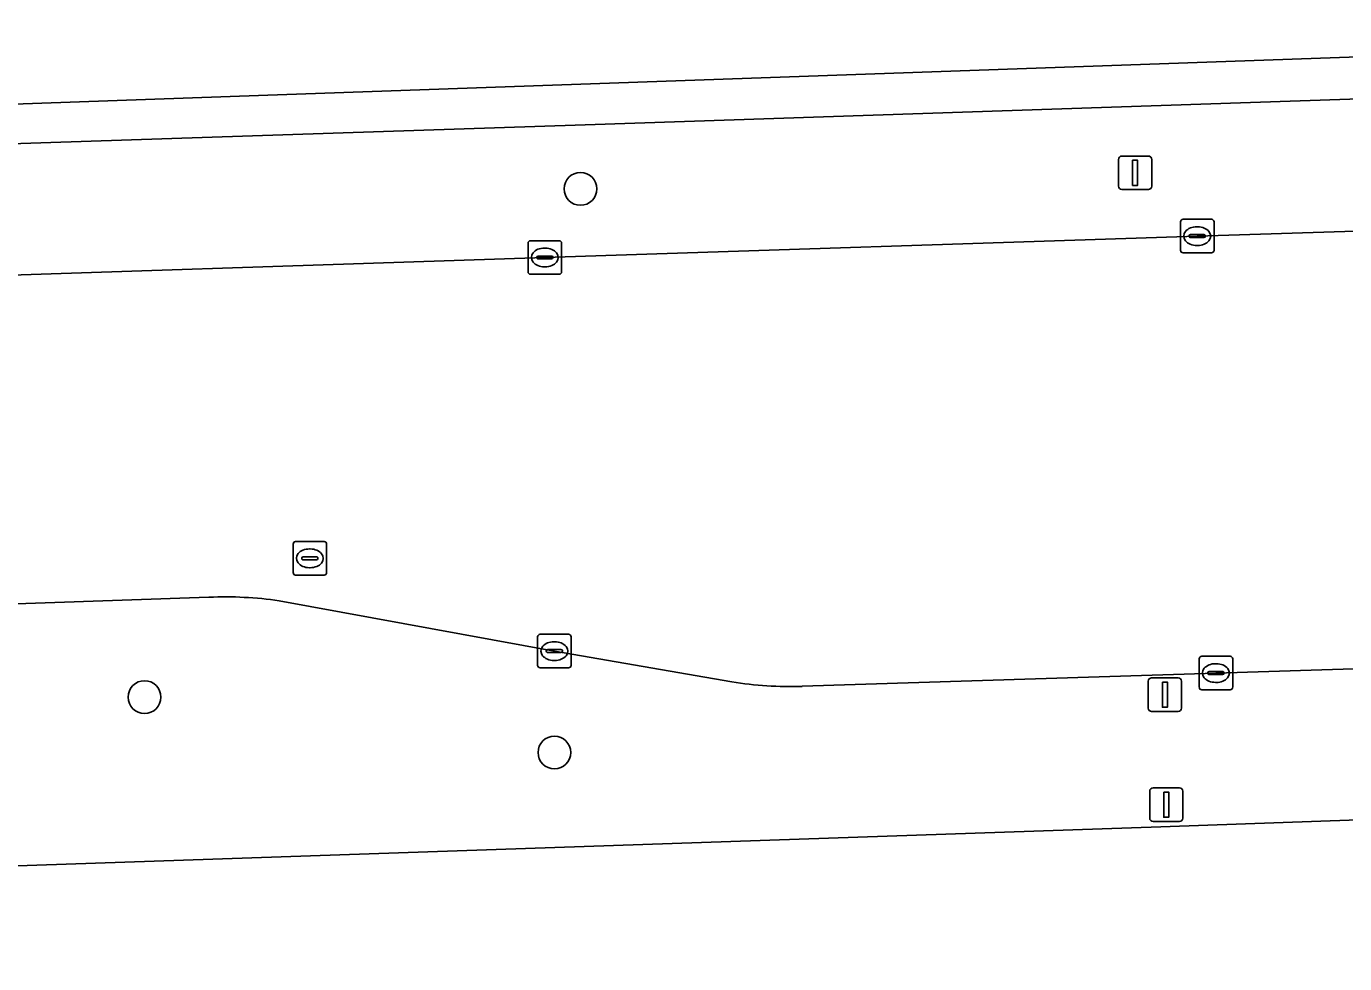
# Model space of a CAD drawing. Extents: x 161084 to 161928, y 385354 to 386522.
# Drawn here: x 161257.74 to 161297.1, y 386474.54 to 386502.51 of the extents above; entities that cross this region are included whole.
import ezdxf

# ---------------------------------------------------------------- set-up
doc = ezdxf.new("R2010")
doc.units = 0
for name, color, linetype in [('IMGEO_Berm_groen', 7, 'Continuous'), ('IMGEO_Boom', 7, 'Continuous'), ('IMGEO_Kolk', 7, 'Continuous'), ('IMGEO_Lichtmast', 7, 'Continuous'), ('IMGEO_OVBaan_gesloten', 7, 'Continuous'), ('IMGEO_Rijbaan_regionaal_gesloten', 7, 'Continuous'), ('IMGEO_Rioolput', 7, 'Continuous')]:
    doc.layers.add(name, color=color, linetype=linetype)

msp = doc.modelspace()

# ---------------------------------------------------------------- linework, layer by layer
at = {"layer": 'IMGEO_Berm_groen'}
for points in [[(161323.335, 386501.197), (161304.38, 386500.578), (161274.424, 386499.569), (161250.637, 386498.787), (161228.396, 386498.02), (161199.002, 386497.019), (161172.577, 386496.102), (161131.624, 386494.675), (161093.846, 386493.312)], [(161209.823, 386493.334), (161211.808, 386493.606), (161212.59, 386493.671), (161213.811, 386493.715), (161233.3, 386494.333), (161252.757, 386494.935), (161273.225, 386495.613), (161292.705, 386496.251), (161313.174, 386496.899), (161323.522, 386497.238)], [(161263.196, 386485.475), (161252.834, 386485.118), (161233.359, 386484.499), (161217.125, 386483.988), (161213.896, 386483.977), (161193.412, 386483.897), (161192.941, 386483.923)], [(161278.804, 386482.95), (161273.509, 386483.867), (161265.294, 386485.368)], [(161324.07, 386484.196), (161315.729, 386483.916), (161293.263, 386483.211), (161280.912, 386482.815)], [(161173.719, 386474.54), (161211.751, 386475.863), (161251.627, 386477.255), (161291.616, 386478.624), (161324.224, 386479.78)]]:
    msp.add_lwpolyline(points, dxfattribs=at)
for centre, radius, start, end in [((161263.681, 386474.359), 11.126, 81.6633, 92.4975), ((161280.543, 386493.586), 10.778, 260.712, 271.9594)]:
    msp.add_arc(centre, radius, start, end, dxfattribs=at)
at = {"layer": 'IMGEO_Boom'}
for centre in [(161274.287, 386497.659), (161261.272, 386482.494), (161273.51, 386480.839)]:
    msp.add_circle(centre, 0.489, dxfattribs=at)
at = {"layer": 'IMGEO_Kolk'}
for p, q in [((161292.279, 386496.751), (161293.131, 386496.751)), ((161292.204, 386495.825), (161292.204, 386496.677)), ((161292.692, 386496.531), (161292.717, 386496.531)), ((161293.205, 386496.677), (161293.205, 386495.825)), ((161272.724, 386495.187), (161272.724, 386496.039)), ((161272.799, 386496.113), (161273.651, 386496.113)), ((161273.725, 386496.039), (161273.725, 386495.187)), ((161292.463, 386496.245), (161292.463, 386496.257)), ((161292.901, 386496.208), (161292.503, 386496.208)), ((161292.506, 386496.294), (161292.904, 386496.294)), ((161292.715, 386495.971), (161292.69, 386495.971)), ((161292.947, 386496.257), (161292.947, 386496.245)), ((161272.983, 386495.607), (161272.983, 386495.619)), ((161273.421, 386495.57), (161273.023, 386495.57)), ((161273.026, 386495.656), (161273.424, 386495.656)), ((161273.212, 386495.893), (161273.237, 386495.893)), ((161273.467, 386495.619), (161273.467, 386495.607)), ((161293.131, 386495.751), (161292.279, 386495.751)), ((161273.235, 386495.333), (161273.21, 386495.333)), ((161273.651, 386495.113), (161272.799, 386495.113)), ((161273.008, 386483.441), (161273.008, 386484.293)), ((161273.083, 386484.367), (161273.935, 386484.367)), ((161273.496, 386484.147), (161273.521, 386484.147)), ((161274.009, 386484.293), (161274.009, 386483.441)), ((161273.267, 386483.861), (161273.267, 386483.873)), ((161273.705, 386483.824), (161273.307, 386483.824)), ((161273.31, 386483.91), (161273.708, 386483.91)), ((161273.751, 386483.873), (161273.751, 386483.861)), ((161292.837, 386483.711), (161293.689, 386483.711)), ((161273.935, 386483.367), (161273.083, 386483.367)), ((161273.519, 386483.587), (161273.494, 386483.587)), ((161292.762, 386482.785), (161292.762, 386483.637)), ((161293.25, 386483.491), (161293.275, 386483.491)), ((161293.763, 386483.637), (161293.763, 386482.785)), ((161293.021, 386483.205), (161293.021, 386483.217)), ((161293.459, 386483.168), (161293.061, 386483.168)), ((161293.064, 386483.254), (161293.462, 386483.254)), ((161293.273, 386482.931), (161293.248, 386482.931)), ((161293.505, 386483.217), (161293.505, 386483.205)), ((161293.689, 386482.711), (161292.837, 386482.711))]:
    msp.add_line(p, q, dxfattribs=at)
for points in [[(161292.279, 386496.751), (161293.131, 386496.751)], [(161292.204, 386495.825), (161292.204, 386496.677)], [(161293.205, 386496.677), (161293.205, 386495.825)], [(161272.724, 386495.187), (161272.724, 386496.039)], [(161272.799, 386496.113), (161273.651, 386496.113)], [(161273.725, 386496.039), (161273.725, 386495.187)], [(161293.131, 386495.751), (161292.279, 386495.751)], [(161273.651, 386495.113), (161272.799, 386495.113)], [(161273.008, 386483.441), (161273.008, 386484.293)], [(161273.083, 386484.367), (161273.935, 386484.367)], [(161274.009, 386484.293), (161274.009, 386483.441)], [(161292.837, 386483.711), (161293.689, 386483.711)], [(161273.935, 386483.367), (161273.083, 386483.367)], [(161292.762, 386482.785), (161292.762, 386483.637)], [(161293.763, 386483.637), (161293.763, 386482.785)], [(161293.689, 386482.711), (161292.837, 386482.711)]]:
    msp.add_lwpolyline(points, dxfattribs=at)
for centre, radius, start, end in [((161292.281, 386496.675), 0.0765, 91.552, 178.448), ((161292.281, 386496.675), 0.0765, 91.552, 178.448), ((161293.129, 386496.675), 0.0765, 1.552, 88.448), ((161293.129, 386496.675), 0.0765, 1.552, 88.448), ((161272.801, 386496.037), 0.0765, 91.552, 178.448), ((161272.801, 386496.037), 0.0765, 91.552, 178.448), ((161273.649, 386496.037), 0.0765, 1.552, 88.448), ((161273.649, 386496.037), 0.0765, 1.552, 88.448), ((161292.503, 386496.254), 0.0403, 85.8775, 175.7526), ((161292.5, 386496.244), 0.0366, 178.938, 274.7102), ((161292.904, 386496.251), 0.043, 264.8664, 352.4533), ((161292.908, 386496.256), 0.0386, 1.7309, 96.639), ((161273.023, 386495.616), 0.0403, 85.8775, 175.7526), ((161273.02, 386495.606), 0.0366, 178.938, 274.7102), ((161273.424, 386495.613), 0.043, 264.8664, 352.4533), ((161273.428, 386495.618), 0.0386, 1.7309, 96.639), ((161292.281, 386495.827), 0.0765, 181.552, 268.448), ((161292.281, 386495.827), 0.0765, 181.552, 268.448), ((161293.129, 386495.827), 0.0765, 271.552, 358.448), ((161293.129, 386495.827), 0.0765, 271.552, 358.448), ((161272.801, 386495.189), 0.0765, 181.552, 268.448), ((161272.801, 386495.189), 0.0765, 181.552, 268.448), ((161273.649, 386495.189), 0.0765, 271.552, 358.448), ((161273.649, 386495.189), 0.0765, 271.552, 358.448), ((161273.085, 386484.291), 0.0765, 91.552, 178.448), ((161273.085, 386484.291), 0.0765, 91.552, 178.448), ((161273.933, 386484.291), 0.0765, 1.552, 88.448), ((161273.933, 386484.291), 0.0765, 1.552, 88.448), ((161273.307, 386483.87), 0.0403, 85.8775, 175.7526), ((161273.304, 386483.86), 0.0366, 178.938, 274.7102), ((161273.708, 386483.867), 0.043, 264.8664, 352.4533), ((161273.712, 386483.872), 0.0386, 1.7309, 96.639), ((161292.839, 386483.635), 0.0765, 91.552, 178.448), ((161292.839, 386483.635), 0.0765, 91.552, 178.448), ((161293.687, 386483.635), 0.0765, 1.552, 88.448), ((161293.687, 386483.635), 0.0765, 1.552, 88.448), ((161273.085, 386483.443), 0.0765, 181.552, 268.448), ((161273.085, 386483.443), 0.0765, 181.552, 268.448), ((161273.933, 386483.443), 0.0765, 271.552, 358.448), ((161273.933, 386483.443), 0.0765, 271.552, 358.448), ((161293.061, 386483.214), 0.0403, 85.8775, 175.7526), ((161293.058, 386483.204), 0.0366, 178.938, 274.7102), ((161293.462, 386483.211), 0.043, 264.8664, 352.4533), ((161293.466, 386483.216), 0.0386, 1.7309, 96.639), ((161292.839, 386482.787), 0.0765, 181.552, 268.448), ((161292.839, 386482.787), 0.0765, 181.552, 268.448), ((161293.687, 386482.787), 0.0765, 271.552, 358.448), ((161293.687, 386482.787), 0.0765, 271.552, 358.448)]:
    msp.add_arc(centre, radius, start, end, dxfattribs=at)
for centre, major_axis, ratio, start_param, end_param in [((161292.691, 386496.251), (-0.387, 0.002), 0.722429, 4.712389, 7.853982), ((161292.716, 386496.251), (-0.39, 0.002), 0.717154, 1.570796, 4.712389), ((161273.211, 386495.613), (-0.387, 0.002), 0.722429, 4.712389, 7.853982), ((161273.236, 386495.613), (-0.39, 0.002), 0.717154, 1.570796, 4.712389), ((161273.495, 386483.867), (-0.387, 0.002), 0.722429, 4.712389, 7.853982), ((161273.52, 386483.867), (-0.39, 0.002), 0.717154, 1.570796, 4.712389), ((161293.249, 386483.211), (-0.387, 0.002), 0.722429, 4.712389, 7.853982), ((161293.274, 386483.211), (-0.39, 0.002), 0.717154, 1.570796, 4.712389)]:
    msp.add_ellipse(centre, major_axis=major_axis, ratio=ratio, start_param=start_param, end_param=end_param, dxfattribs=at)
at = {"layer": 'IMGEO_Lichtmast'}
for p, q in [((161290.354, 386497.739), (161290.354, 386498.539)), ((161290.354, 386498.539), (161290.354, 386497.739)), ((161290.454, 386498.639), (161291.244, 386498.639)), ((161291.244, 386498.639), (161290.454, 386498.639)), ((161291.344, 386498.539), (161291.344, 386497.739)), ((161291.344, 386497.739), (161291.344, 386498.539)), ((161291.244, 386497.639), (161290.454, 386497.639)), ((161290.454, 386497.639), (161291.244, 386497.639)), ((161291.242, 386482.167), (161291.242, 386482.967)), ((161291.242, 386482.967), (161291.242, 386482.167)), ((161291.342, 386483.067), (161292.132, 386483.067)), ((161292.132, 386483.067), (161291.342, 386483.067)), ((161292.232, 386482.967), (161292.232, 386482.167)), ((161292.232, 386482.167), (161292.232, 386482.967)), ((161292.132, 386482.067), (161291.342, 386482.067)), ((161291.342, 386482.067), (161292.132, 386482.067)), ((161291.384, 386479.784), (161292.174, 386479.784)), ((161292.174, 386479.784), (161291.384, 386479.784)), ((161291.284, 386478.884), (161291.284, 386479.684)), ((161291.284, 386479.684), (161291.284, 386478.884)), ((161292.274, 386479.684), (161292.274, 386478.884)), ((161292.274, 386478.884), (161292.274, 386479.684)), ((161292.174, 386478.784), (161291.384, 386478.784)), ((161291.384, 386478.784), (161292.174, 386478.784))]:
    msp.add_line(p, q, dxfattribs=at)
for points in [[(161290.774, 386498.514), (161290.924, 386498.514), (161290.924, 386497.764), (161290.774, 386497.764), (161290.774, 386498.514)], [(161291.662, 386482.942), (161291.812, 386482.942), (161291.812, 386482.192), (161291.662, 386482.192), (161291.662, 386482.942)], [(161291.704, 386479.659), (161291.854, 386479.659), (161291.854, 386478.909), (161291.704, 386478.909), (161291.704, 386479.659)]]:
    msp.add_lwpolyline(points, dxfattribs=at)
for centre, start, end in [((161290.454, 386498.539), 90, 180), ((161290.454, 386498.539), 90, 180), ((161291.244, 386498.539), 0, 90), ((161291.244, 386498.539), 360, 90), ((161290.454, 386497.739), 180, 270), ((161290.454, 386497.739), 180, 270), ((161291.244, 386497.739), 270, 0), ((161291.244, 386497.739), 270, 0), ((161291.342, 386482.967), 90, 180), ((161291.342, 386482.967), 90, 180), ((161292.132, 386482.967), 0, 90), ((161292.132, 386482.967), 360, 90), ((161291.342, 386482.167), 180, 270), ((161291.342, 386482.167), 180, 270), ((161292.132, 386482.167), 270, 0), ((161292.132, 386482.167), 270, 0), ((161291.384, 386479.684), 90, 180), ((161291.384, 386479.684), 90, 180), ((161292.174, 386479.684), 0, 90), ((161292.174, 386479.684), 360, 90), ((161291.384, 386478.884), 180, 270), ((161291.384, 386478.884), 180, 270), ((161292.174, 386478.884), 270, 0), ((161292.174, 386478.884), 270, 0)]:
    msp.add_arc(centre, 0.1, start, end, dxfattribs=at)
at = {"layer": 'IMGEO_OVBaan_gesloten'}
msp.add_lwpolyline([(161357.241, 386483.818), (161349.466, 386482.654), (161348.066, 386482.443), (161333.408, 386480.392), (161332.174, 386480.209), (161328.092, 386479.889), (161324.224, 386479.78), (161291.616, 386478.624), (161251.627, 386477.255), (161211.751, 386475.863), (161173.719, 386474.54)], dxfattribs=at)
at = {"layer": 'IMGEO_Rijbaan_regionaal_gesloten'}
for points in [[(161323.284, 386502.509), (161264.673, 386500.448), (161197.468, 386498.064), (161083.554, 386494.25), (161084.415, 386492.975), (161093.846, 386493.312), (161131.624, 386494.675), (161172.577, 386496.102), (161199.002, 386497.019), (161228.396, 386498.02), (161250.637, 386498.787), (161274.424, 386499.569), (161304.38, 386500.578), (161323.335, 386501.197), (161323.284, 386502.509)], [(161280.912, 386482.815), (161293.263, 386483.211), (161315.729, 386483.916), (161324.07, 386484.196), (161323.522, 386497.238), (161313.174, 386496.899), (161292.705, 386496.251), (161273.225, 386495.613), (161252.757, 386494.935), (161233.3, 386494.333), (161213.811, 386493.715), (161212.59, 386493.671), (161211.808, 386493.606), (161209.823, 386493.334), (161209.045, 386493.191), (161200.323, 386490.86), (161188.267, 386488.284)], [(161192.941, 386483.923), (161193.412, 386483.897), (161213.896, 386483.977), (161217.125, 386483.988), (161233.359, 386484.499), (161252.834, 386485.118), (161263.196, 386485.475)], [(161265.294, 386485.368), (161273.509, 386483.867), (161278.804, 386482.95)]]:
    msp.add_lwpolyline(points, dxfattribs=at)
for centre, radius, start, end in [((161263.681, 386474.359), 11.126, 81.6633, 92.4975), ((161280.543, 386493.586), 10.778, 260.712, 271.9594)]:
    msp.add_arc(centre, radius, start, end, dxfattribs=at)
at = {"layer": 'IMGEO_Rioolput'}
for p, q in [((161265.708, 386486.209), (161265.708, 386487.061)), ((161265.783, 386487.135), (161266.635, 386487.135)), ((161266.196, 386486.915), (161266.221, 386486.915)), ((161266.709, 386487.061), (161266.709, 386486.209)), ((161265.967, 386486.629), (161265.967, 386486.641)), ((161266.405, 386486.592), (161266.007, 386486.592)), ((161266.01, 386486.678), (161266.408, 386486.678)), ((161266.451, 386486.641), (161266.451, 386486.629)), ((161266.635, 386486.135), (161265.783, 386486.135)), ((161266.219, 386486.355), (161266.194, 386486.355))]:
    msp.add_line(p, q, dxfattribs=at)
for points in [[(161265.708, 386486.209), (161265.708, 386487.061)], [(161265.783, 386487.135), (161266.635, 386487.135)], [(161266.709, 386487.061), (161266.709, 386486.209)], [(161266.635, 386486.135), (161265.783, 386486.135)]]:
    msp.add_lwpolyline(points, dxfattribs=at)
for centre, radius, start, end in [((161265.785, 386487.059), 0.0765, 91.552, 178.448), ((161265.785, 386487.059), 0.0765, 91.552, 178.448), ((161266.633, 386487.059), 0.0765, 1.552, 88.448), ((161266.633, 386487.059), 0.0765, 1.552, 88.448), ((161266.007, 386486.638), 0.0403, 85.8775, 175.7526), ((161266.004, 386486.628), 0.0366, 178.938, 274.7102), ((161266.408, 386486.635), 0.043, 264.8664, 352.4533), ((161266.412, 386486.64), 0.0386, 1.7309, 96.639), ((161265.785, 386486.211), 0.0765, 181.552, 268.448), ((161265.785, 386486.211), 0.0765, 181.552, 268.448), ((161266.633, 386486.211), 0.0765, 271.552, 358.448), ((161266.633, 386486.211), 0.0765, 271.552, 358.448)]:
    msp.add_arc(centre, radius, start, end, dxfattribs=at)
for centre, major_axis, ratio, start_param, end_param in [((161266.195, 386486.635), (-0.387, 0.002), 0.722429, 4.712389, 7.853982), ((161266.22, 386486.635), (-0.39, 0.002), 0.717154, 1.570796, 4.712389)]:
    msp.add_ellipse(centre, major_axis=major_axis, ratio=ratio, start_param=start_param, end_param=end_param, dxfattribs=at)

doc.saveas('drawing.dxf')
